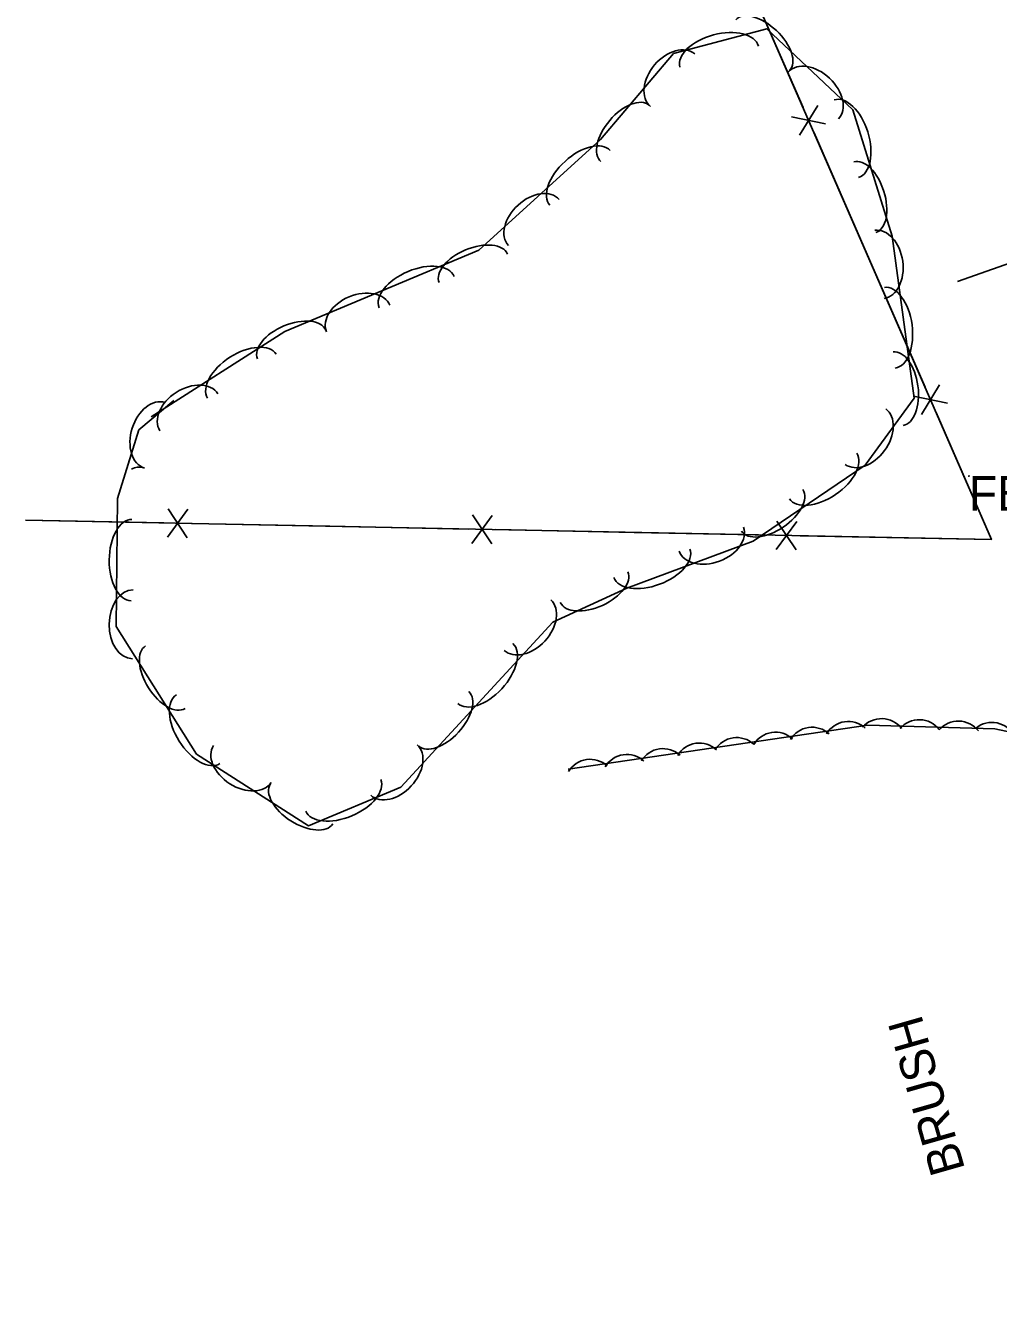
# Model space of a CAD drawing. Extents: x 954793 to 988390, y 1867850 to 1924428.
# Drawn here: x 960482.8 to 960623.2, y 1908970.9 to 1909154.3 of the extents above; entities that cross this region are included whole.
import ezdxf

# ---------------------------------------------------------------- set-up
doc = ezdxf.new("R2010")
doc.units = 0
for name, color, linetype in [('S_DITCHLINE', 7, 'Continuous'), ('S_FENCE', 7, 'Continuous'), ('S_MSC_PT_SYM', 7, 'Continuous'), ('S_SURVEY_TEXT_ANNOT', 7, 'Continuous'), ('S_TREE', 7, 'Continuous'), ('S_TREE_ANNOT', 7, 'Continuous')]:
    doc.layers.add(name, color=color, linetype=linetype)

msp = doc.modelspace()

# ---------------------------------------------------------------- linework, layer by layer
at = {"layer": 'S_DITCHLINE'}
msp.add_lwpolyline([(960737.8, 1908835.68), (960733.37, 1908853.55), (960728.93, 1908871.41), (960724.5, 1908889.28), (960720.06, 1908907.14), (960715.09, 1908927.36), (960710.12, 1908947.57), (960705.15, 1908967.78), (960700.19, 1908987.99), (960692.31, 1909008.48), (960684.44, 1909028.97), (960676.57, 1909049.45), (960668.7, 1909069.94), (960663.42, 1909084.46), (960658.14, 1909098.98), (960652.85, 1909113.51), (960647.57, 1909128.03), (960632.42, 1909122.73), (960617.26, 1909117.44)], dxfattribs=at)
at = {"layer": 'S_FENCE'}
for p, q in [((960594.47, 1909138.54), (960597.08, 1909142.81)), ((960598.22, 1909140.18), (960593.32, 1909141.17)), ((960612.08, 1909098.23), (960614.68, 1909102.5)), ((960615.83, 1909099.87), (960610.93, 1909100.86)), ((960503.24, 1909080.53), (960506.19, 1909084.56)), ((960503.33, 1909084.62), (960506.11, 1909080.47)), ((960547.17, 1909079.65), (960550.12, 1909083.69)), ((960547.25, 1909083.75), (960550.04, 1909079.59)), ((960591.1, 1909078.78), (960594.05, 1909082.81)), ((960591.18, 1909082.87), (960593.97, 1909078.72))]:
    msp.add_line(p, q, dxfattribs=at)
for points in [[(960622.18, 1909080.21), (960539.43, 1909269.68)], [(960594.97, 1909142.51), (960586.97, 1909160.83)], [(960604.58, 1909120.52), (960596.57, 1909138.84)], [(960612.58, 1909102.2), (960604.58, 1909120.52)], [(960622.18, 1909080.21), (960614.18, 1909098.53)], [(960482.75, 1909082.98), (960502.72, 1909082.59)], [(960482.75, 1909082.98), (960622.23, 1909080.2)], [(960506.71, 1909082.51), (960526.68, 1909082.11)], [(960526.68, 1909082.11), (960546.65, 1909081.71)], [(960550.64, 1909081.63), (960570.61, 1909081.23)], [(960570.61, 1909081.23), (960590.58, 1909080.83)], [(960594.57, 1909080.75), (960614.54, 1909080.36)], [(960614.54, 1909080.36), (960622.23, 1909080.2)]]:
    msp.add_lwpolyline(points, dxfattribs=at)
at = {"layer": 'S_MSC_PT_SYM'}
msp.add_lwpolyline([(960618.9, 1909089.36), (960618.9, 1909089.41), (960618.9, 1909089.36), (960618.85, 1909089.36), (960618.9, 1909089.36), (960618.9, 1909089.31), (960618.9, 1909089.36), (960618.95, 1909089.36)], close=True, dxfattribs=at)
msp.add_lwpolyline([(960618.9, 1909089.36), (960618.9, 1909089.41), (960618.9, 1909089.36), (960618.85, 1909089.36), (960618.9, 1909089.36), (960618.9, 1909089.31), (960618.9, 1909089.36), (960618.95, 1909089.36)], close=True, dxfattribs=at)
msp.add_lwpolyline([(960618.9, 1909089.36), (960618.9, 1909089.41), (960618.9, 1909089.36), (960618.85, 1909089.36), (960618.9, 1909089.36), (960618.9, 1909089.31), (960618.9, 1909089.36), (960618.95, 1909089.36)], dxfattribs=at)
at = {"layer": 'S_TREE'}
for points in [[(960500.88, 1909097.9), (960520.17, 1909110.22), (960548.19, 1909121.94), (960565.73, 1909137.9), (960576.28, 1909150.31), (960589.72, 1909153.88), (960602.17, 1909142.16), (960607.84, 1909123.96), (960611, 1909100.59), (960603.93, 1909090.93), (960587.76, 1909079.98), (960569.54, 1909073.17), (960558.86, 1909068.3), (960536.91, 1909044.5), (960523.59, 1909038.92), (960507.43, 1909049.27), (960495.84, 1909067.65), (960496.04, 1909086.11), (960499.14, 1909096.01), (960504.15, 1909100.27)], [(960561.08, 1909047.09), (960604.31, 1909053.43), (960622.65, 1909052.89), (960630.8, 1909051.19), (960639.97, 1909047.49), (960649.72, 1909033.43), (960658.7, 1909002.71), (960687.15, 1908886.78)]]:
    msp.add_lwpolyline(points, dxfattribs=at)
for centre, start, end in [((960596.27, 1909049.49), 47.5378, 149.1347), ((960601.49, 1909050.32), 47.5378, 149.1347), ((960606.3, 1909050.74), 37.5357, 139.1326), ((960611.73, 1909050.58), 37.5357, 139.1326), ((960617.38, 1909050.38), 37.5357, 139.1326), ((960622.22, 1909050.19), 27.3605, 128.9575), ((960585.39, 1909048), 47.5378, 149.1347), ((960590.98, 1909048.78), 47.5378, 149.1347), ((960569.55, 1909045.57), 47.5378, 149.1347), ((960574.76, 1909046.41), 47.5378, 149.1347), ((960580.01, 1909047.21), 47.5378, 149.1347), ((960564.26, 1909044.87), 47.5378, 149.1347)]:
    msp.add_arc(centre, 3.64, start, end, dxfattribs=at)
for centre, major_axis, ratio, end_param in [((960589.14, 1909151.51), (-3.89, 3.66), 0.540699, 6.283185), ((960582.86, 1909149.86), (-5.67, -1.51), 0.55008, 6.283185), ((960576.14, 1909146.46), (-3.21, -3.78), 0.685311, 6.283185), ((960596.47, 1909144.26), (-3.61, 3.4), 0.685311, 6.283185), ((960569.27, 1909138.78), (-3.46, -4.07), 0.540699, 6.283185), ((960601.23, 1909138.02), (-1.75, 5.6), 0.55008, 6.283185), ((960562.79, 1909132.36), (-4.34, -3.95), 0.55008, 6.283185), ((960603.87, 1909129.56), (-1.59, 5.1), 0.540699, 6.283185), ((960556.12, 1909125.93), (-3.67, -3.33), 0.685311, 6.283185), ((960605.98, 1909119.89), (-0.67, 4.91), 0.685311, 6.283185), ((960547.39, 1909119.31), (-4.93, -2.06), 0.540699, 6.283185), ((960539.21, 1909115.89), (-5.41, -2.26), 0.55008, 6.283185), ((960530.77, 1909112.07), (-4.57, -1.91), 0.685311, 6.283185), ((960607.49, 1909110.75), (-0.79, 5.82), 0.55008, 6.283185), ((960521.17, 1909108.34), (-4.93, -2.06), 0.540699, 6.283185), ((960514, 1909103.76), (-4.95, -3.16), 0.55008, 6.283185), ((960608.68, 1909101.97), (-0.72, 5.3), 0.540699, 6.283185), ((960506.34, 1909098.56), (-4.18, -2.67), 0.685311, 6.283185), ((960501.4, 1909095.24), (-1.48, -4.73), 0.685311, 6.283185), ((960603.98, 1909095.04), (2.93, 4), 0.685311, 6.283185), ((960597.85, 1909089.37), (4.86, 3.29), 0.55008, 6.283185), ((960498.07, 1909085.49), (-1.6, -5.1), 0.540699, 3.669445), ((960590.5, 1909084.4), (4.43, 3), 0.540699, 6.283185), ((960498.07, 1909077.23), (-0.06, -5.87), 0.55008, 6.283185), ((960581.72, 1909080.26), (4.64, 1.74), 0.685311, 6.283185), ((960573.14, 1909076.78), (5.5, 2.05), 0.55008, 6.283185), ((960564.81, 1909073.34), (4.87, 2.22), 0.540699, 6.283185), ((960498.23, 1909067.97), (-0.05, -4.96), 0.685311, 6.283185), ((960555.21, 1909067.86), (3.36, 3.64), 0.685311, 6.283185), ((960502.95, 1909060.36), (2.85, -4.52), 0.540699, 6.283185), ((960549.13, 1909060.88), (3.98, 4.31), 0.55008, 6.283185), ((960507.67, 1909052.85), (3.13, -4.97), 0.55008, 6.283185), ((960543.12, 1909054.36), (3.62, 3.93), 0.540699, 6.283185), ((960514.06, 1909047.85), (4.17, -2.67), 0.685311, 6.283185), ((960535.94, 1909046.96), (3.36, 3.64), 0.685311, 6.283185), ((960528.61, 1909043.32), (5.41, 2.27), 0.55008, 6.283185), ((960522.6, 1909042.07), (4.5, -2.88), 0.540699, 6.283185)]:
    msp.add_ellipse(centre, major_axis=major_axis, ratio=ratio, start_param=3.141593, end_param=end_param, dxfattribs=at)

# ---------------------------------------------------------------- texts
at = {"layer": 'S_SURVEY_TEXT_ANNOT'}
msp.add_text('FE 6.0 NET WD POSTS CN:FAIR', height=5, dxfattribs=at).set_placement((960618.9, 1909084.36))
at = {"layer": 'S_TREE_ANNOT'}
msp.add_text('BRUSH', height=5, rotation=105.9119, dxfattribs=at).set_placement((960618.38, 1908989.38))

doc.saveas('drawing.dxf')
